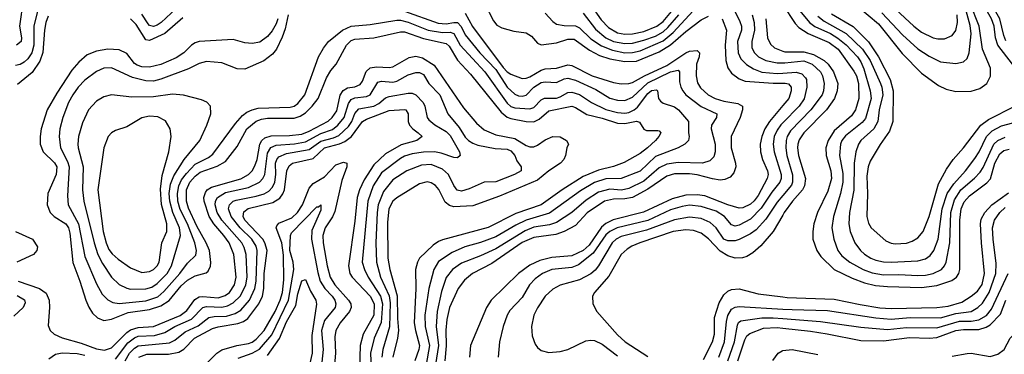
# Model space of a CAD drawing. Header units: inches. Extents: x 990535 to 1117859, y 769386 to 892122.
# Tile 358 of 656: x 1075987 to 1081165, y 786844 to 788605. Entities that reach past the tile are written whole.
import ezdxf

# ---------------------------------------------------------------- set-up
doc = ezdxf.new("R2010")
doc.units = ezdxf.units.IN
doc.header["$MEASUREMENT"] = 0
doc.layers.add('B0778', color=7, linetype='Continuous')
doc.layers.add('B0788', color=7, linetype='Continuous')

msp = doc.modelspace()

# ---------------------------------------------------------------- linework, layer by layer
at = {"layer": 'B0778', "color": 5}
for points, elevation in [([(1076005.2, 788710), (1075986.4, 788570), (1075997.1, 788510), (1075994.2, 788490), (1075970, 788470.6)], 3540), ([(1078750, 788638.3), (1078790, 788595.7), (1078810, 788582), (1078850, 788573.5), (1078910, 788572.6), (1078930, 788562.1), (1078990, 788504.4), (1079046.7, 788466.7), (1079104, 788444), (1079170, 788431.2), (1079210, 788431.8), (1079250, 788441.6), (1079370, 788494), (1079423.3, 788536.7), (1079570, 788697.2)], 3740), ([(1076080.3, 788650), (1076061.2, 788570), (1076061.2, 788470), (1076050.1, 788430), (1076030, 788398.7), (1076010, 788380.6), (1075990, 788369.9), (1075964, 788364)], 3560), ([(1076810, 788664.4), (1076730.8, 788589.2), (1076710, 788575.3), (1076690, 788569.6), (1076670, 788574.5), (1076662.3, 788582.3), (1076630, 788634.1)], 3560), ([(1078010, 788649.1), (1078187.3, 788587.3), (1078230, 788582.9), (1078270, 788590.9), (1078290, 788590), (1078309.2, 788569.2), (1078330, 788525.6), (1078406.2, 788430), (1078490, 788342.3), (1078550.9, 788250), (1078590, 788212.3), (1078610, 788204.3), (1078630, 788202.4), (1078650, 788208.1), (1078690.9, 788250), (1078730, 788274.1), (1078750, 788278.4), (1078810, 788274.7), (1078850, 788294.2), (1078870, 788297.6), (1078910, 788286.3), (1079016.8, 788236.8), (1079090, 788191.5), (1079130, 788181.3), (1079170, 788180.3), (1079210, 788197.6), (1079290, 788272.4), (1079410, 788330.9), (1079450, 788338.8), (1079456.1, 788330), (1079457.5, 788277.5), (1079464.2, 788250), (1079473.5, 788230), (1079490.1, 788210.1), (1079570, 788148.6), (1079653.5, 788110), (1079650.8, 788090), (1079625.8, 788050), (1079624, 788030), (1079644.5, 787950), (1079644.8, 787910), (1079636.9, 787883.1), (1079617, 787863), (1079578, 787850), (1079450, 787853.6), (1079390, 787845.6), (1079350, 787826.1), (1079270, 787754.9), (1079190, 787716.1), (1079151.6, 787708.4), (1079090, 787712.6), (1079030, 787696.6), (1078965.5, 787654.5), (1078890, 787589.9), (1078810, 787538), (1078773.6, 787526.4), (1078690, 787512.5), (1078645.5, 787494.5), (1078490, 787399.5), (1078410, 787362.3), (1078310, 787323.5), (1078263.4, 787290), (1078230, 787248.9), (1078204.7, 787175.3), (1078183, 787070), (1078177.4, 786990), (1078188.7, 786890), (1078173.5, 786790)], 3660), ([(1078431.6, 788690), (1078478, 788598), (1078496.8, 788576.8), (1078522.2, 788562.2), (1078585.3, 788545.3), (1078650, 788535.2), (1078677.6, 788517.6), (1078710, 788480.8), (1078730, 788473.3), (1078810, 788483.7), (1078870, 788502.6), (1078901.9, 788501.9), (1078984.1, 788444.1), (1079036.2, 788416.2), (1079090, 788398.5), (1079170, 788384.7), (1079230, 788386.4), (1079350, 788436.6), (1079410, 788472.8), (1079490, 788542.9), (1079570, 788603.3), (1079610, 788623.1)], 3720), ([(1078990, 788681.4), (1079044.2, 788604.2), (1079082.9, 788562.9), (1079130, 788536.4), (1079169.1, 788529.1), (1079210, 788530.8), (1079270, 788542.8), (1079337.4, 788570), (1079370, 788596.1), (1079440.9, 788679.1)], 3780), ([(1079750, 788645.5), (1079774.8, 788594.8), (1079782, 788570), (1079782.4, 788550), (1079761.7, 788490), (1079765.2, 788430), (1079779.7, 788399.7), (1079809.3, 788369.3), (1079845.5, 788345.5), (1079890, 788329.5), (1079970, 788321.6), (1080000, 788324)], 3740), ([(1076137.4, 788622.6), (1076124.9, 788590), (1076117.5, 788550), (1076108.3, 788431.7), (1076092.8, 788387.2), (1076052.6, 788327.4), (1075975.4, 788264.6)], 3580), ([(1077344, 788610), (1077336.1, 788583.9), (1077314.4, 788545.6), (1077290, 788515.6), (1077250, 788487.1), (1077210, 788478.7), (1077170, 788483.4), (1077110, 788500.5), (1076930, 788489.9), (1076910, 788483.8), (1076890, 788471), (1076849.5, 788430.5), (1076810, 788404.1), (1076730, 788368.7), (1076670, 788354.2), (1076630, 788356.4), (1076605, 788365), (1076590, 788374.9), (1076550, 788426.1), (1076510, 788445.7), (1076450, 788449.1), (1076390, 788439.6), (1076340.9, 788419.1), (1076297.9, 788382.1), (1076261.5, 788338.5), (1076182.2, 788217.8), (1076131.1, 788130), (1076099.9, 788030), (1076094, 787990), (1076095.1, 787950), (1076110, 787910.2), (1076170, 787852.5), (1076181.5, 787830), (1076179, 787790), (1076135.6, 787690), (1076132.1, 787630), (1076147.8, 787590), (1076168.7, 787570), (1076229.6, 787530), (1076242.7, 787510), (1076250, 787481.6), (1076266.8, 787326.8), (1076303.2, 787230), (1076333.9, 787130), (1076350, 787092.3), (1076370, 787061), (1076396.7, 787036.7), (1076430, 787022.5), (1076468.9, 787028.9), (1076556.5, 787063.5), (1076670, 787079.5), (1076730, 787099.3), (1076772.2, 787127.8), (1076835.6, 787204.4), (1076870, 787234.9), (1076910, 787257.3), (1076967.5, 787272.5), (1076977.6, 787282.4), (1076990, 787308.9), (1076992.1, 787327.9), (1076985.1, 787390), (1076968.4, 787430), (1076918.2, 787518.2), (1076874.1, 787614.1), (1076863.4, 787650), (1076863.8, 787710), (1076881, 787750), (1076910, 787782.1), (1076936.8, 787803.2), (1077026.1, 787833.9), (1077070, 787859.1), (1077130, 787937.4), (1077181.7, 788030), (1077229.6, 788070.4), (1077258.4, 788081.6), (1077290, 788086.4), (1077430, 788086.8), (1077462.5, 788097.5), (1077490, 788114.5), (1077525.6, 788150), (1077556.9, 788190), (1077600.2, 788299.8), (1077623, 788337), (1077650.5, 788370), (1077705.9, 788470), (1077730, 788494.7), (1077750, 788502.9), (1077850, 788509.7), (1077990, 788540.9), (1078010, 788541.7), (1078110, 788505.3), (1078230, 788479.7), (1078245.2, 788465.2), (1078290, 788391.6), (1078358.3, 788318.3), (1078518.1, 788118.1), (1078550, 788091.9), (1078570, 788084.3), (1078650, 788069.8), (1078690, 788068.1), (1078719.3, 788080.7), (1078770, 788125.5), (1078890, 788149.3), (1078910, 788143.7), (1078970, 788106.1), (1079050, 788087.3), (1079130, 788061.2), (1079170, 788059.5), (1079230.1, 788070.1), (1079246.1, 788066.1), (1079269.5, 788029.5), (1079282.6, 788022.6), (1079342, 788022), (1079350, 788020.3), (1079358.2, 788010), (1079348.6, 787990), (1079331.3, 787970), (1079288.2, 787930), (1079250, 787901.2), (1079166.4, 787853.6), (1079110, 787832.4), (1079030, 787813.4), (1078950, 787779.8), (1078839.1, 787710), (1078729.4, 787630.6), (1078595.5, 787584.5), (1078450, 787512.4), (1078210, 787447.2), (1078190, 787438.3), (1078161.9, 787418.1), (1078090.1, 787349.9), (1078078.4, 787330), (1078069, 787291), (1078069.8, 787190), (1078062, 787010), (1078067.5, 786970), (1078089.2, 786890), (1078086.5, 786870), (1078065.1, 786810)], 3620), ([(1077398, 788630), (1077382.6, 788557.4), (1077366.6, 788513.4), (1077337.7, 788450), (1077317, 788423), (1077270, 788387.8), (1077170, 788344.5), (1077130, 788347.1), (1077050, 788377.5), (1076970, 788384.4), (1076930, 788374.6), (1076874.2, 788345.8), (1076730, 788291.4), (1076690, 788281.8), (1076650, 788282.8), (1076580.7, 788300.7), (1076470, 788351.1), (1076430, 788350.5), (1076390, 788331.7), (1076330, 788287.1), (1076294.2, 788250), (1076265.5, 788210), (1076243.1, 788170), (1076214.4, 788090), (1076197.7, 788030), (1076194.1, 787990), (1076202, 787930), (1076238.6, 787858.6), (1076247.1, 787830), (1076237.7, 787677.7), (1076242.1, 787630), (1076295.4, 787530), (1076330, 787358.5), (1076390, 787214.7), (1076421.4, 787161.4), (1076450, 787131.5), (1076477.2, 787117.2), (1076510, 787110.9), (1076650, 787125.8), (1076713.1, 787146.9), (1076745.5, 787174.5), (1076829.3, 787270), (1076870, 787323.5), (1076913.2, 787366.8), (1076917.5, 787390), (1076908.6, 787430), (1076868.8, 787530), (1076830, 787606), (1076819.2, 787650), (1076816.6, 787690), (1076823.4, 787730), (1076838.1, 787761.9), (1076863.8, 787796.2), (1076910, 787844.4), (1076979.7, 787880.3), (1077002.7, 787897.3), (1077121.1, 788058.9), (1077159.1, 788100.9), (1077182, 788118), (1077208.7, 788131.3), (1077240.8, 788139.2), (1077410, 788144.4), (1077430, 788150.5), (1077450, 788163.4), (1077486.2, 788210), (1077558.8, 788410), (1077584.3, 788455.7), (1077611.4, 788490), (1077683.7, 788550), (1077730, 788571.1), (1077830, 788579.7), (1077970, 788603.1), (1077990, 788602.2), (1078030, 788591.4), (1078135.5, 788550), (1078210, 788537.7), (1078250, 788539.1), (1078270, 788532.8), (1078302.4, 788470), (1078432.1, 788330), (1078550, 788165.1), (1078570, 788148.6), (1078590, 788141.1), (1078670, 788135.2), (1078690, 788143.1), (1078730, 788183.8), (1078747.5, 788192.5), (1078810, 788192.1), (1078830, 788198.3), (1078870, 788221.6), (1078890, 788224.1), (1078930, 788211.1), (1078994.3, 788170), (1079070, 788132.9), (1079130, 788116.4), (1079170, 788113.5), (1079190, 788117.2), (1079217.7, 788130), (1079235.2, 788144.8), (1079290, 788216.5), (1079310, 788231.7), (1079335.4, 788235.4), (1079341.8, 788230), (1079346.6, 788190), (1079355.9, 788175.9), (1079370, 788165.6), (1079430, 788146.1), (1079451.6, 788130), (1079504.3, 788070), (1079503.2, 788010), (1079507.2, 787990), (1079503.8, 787970), (1079483.9, 787950), (1079450.1, 787929.9), (1079330, 787884.4), (1079250, 787808.5), (1079150, 787768.9), (1079070, 787768.4), (1079010, 787748), (1078935.3, 787704.7), (1078772.8, 787587.2), (1078650.1, 787550), (1078595.9, 787524.1), (1078490, 787462.4), (1078410, 787432.6), (1078328.2, 787410), (1078260.8, 787379.2), (1078190, 787332.2), (1078165.2, 787290), (1078138.2, 787190), (1078117.2, 787050), (1078119.5, 786990), (1078141.9, 786890), (1078124.9, 786790)], 3640), ([(1076845.3, 788614.7), (1076750, 788532.1), (1076670, 788495.9), (1076650, 788499.6), (1076600, 788580), (1076570, 788609.9)], 3580), ([(1078330, 788639), (1078368.8, 788568.8), (1078530, 788352.7), (1078550, 788330.4), (1078570, 788318.4), (1078630, 788295.4), (1078650, 788296.6), (1078670, 788305), (1078730, 788340.1), (1078750, 788346.2), (1078810, 788350.4), (1078870, 788367.4), (1078890, 788364.7), (1078997.1, 788310), (1079110, 788274), (1079150, 788266.9), (1079190, 788268.5), (1079210, 788274.5), (1079272.7, 788310), (1079390, 788364), (1079490, 788431.1), (1079510, 788439.4), (1079550, 788442.1), (1079562.1, 788430), (1079559.9, 788410), (1079545.9, 788370), (1079544, 788310), (1079552.2, 788272.2), (1079566.9, 788246.9), (1079607.6, 788210), (1079644.6, 788190), (1079690, 788176.1), (1079763.4, 788163.4), (1079787.7, 788150), (1079788.4, 788130), (1079776.1, 788090), (1079729.2, 787990), (1079728.2, 787930), (1079750.9, 787850), (1079752.4, 787830), (1079741.7, 787798.3), (1079723.6, 787776.4), (1079695.8, 787764.2), (1079670, 787760.3), (1079630, 787766.7), (1079550, 787789.1), (1079510, 787793.9), (1079430, 787794.4), (1079390, 787781.8), (1079290, 787712.8), (1079210, 787670), (1079170, 787662.6), (1079110, 787660.2), (1079063, 787650), (1078970.8, 787589.2), (1078910, 787522.3), (1078850.3, 787489.7), (1078805.9, 787474.1), (1078690, 787459.1), (1078630, 787432.8), (1078470, 787321.9), (1078368.8, 787270), (1078326.1, 787233.9), (1078293, 787190), (1078246.6, 787090), (1078233.2, 787026.8), (1078228.5, 786971.5), (1078230.3, 786889.7), (1078223.5, 786810)], 3680), ([(1078950, 788638.9), (1079014.4, 788554.4), (1079069.3, 788509.3), (1079110, 788490), (1079170, 788479.2), (1079210, 788481.6), (1079270, 788497.3), (1079330, 788518.9), (1079370, 788541.8), (1079395.7, 788564.3), (1079453.9, 788630)], 3760), ([(1079680.8, 788610), (1079704.1, 788550), (1079696.6, 788470), (1079699.7, 788390), (1079711.4, 788351.4), (1079730, 788323.2), (1079770, 788293.2), (1079801.2, 788281.3), (1079950, 788270.3), (1080000, 788271.2)], 3720), ([(1079839.3, 788630), (1079849.8, 788589.8), (1079850.7, 788550), (1079836.4, 788490), (1079837, 788457), (1079850.8, 788430.8), (1079872.4, 788410), (1079910.1, 788390.1), (1079970, 788378.2), (1080000, 788377.7)], 3760), ([(1079910.1, 788610), (1079919.1, 788510), (1079936, 788476), (1079956.7, 788456.7), (1080000, 788439.5)], 3780), ([(1075979, 787230), (1076090.2, 787190), (1076126, 787166), (1076141.5, 787130), (1076143.1, 787090), (1076136, 786996), (1076146.3, 786970), (1076168.9, 786950), (1076210.9, 786930.9), (1076310, 786902.4), (1076390, 786873.4), (1076433.7, 786866.3), (1076470, 786878.3), (1076550, 786959.8), (1076570, 786973.8), (1076610, 786985.3), (1076690, 786990.5), (1076830.6, 787049.4), (1076865.2, 787074.8), (1076907.9, 787132.1), (1076930, 787146.4), (1076950, 787149.3), (1077030, 787141.8), (1077066.8, 787153.2), (1077090.7, 787170), (1077116.9, 787210), (1077125, 787250), (1077113.5, 787370), (1077088.4, 787430), (1077061.1, 787470), (1077008.1, 787530), (1076983, 787570), (1076957, 787650), (1076956, 787670), (1076963.8, 787696.2), (1076973.2, 787710), (1076995.4, 787724.6), (1077150, 787766.9), (1077190.4, 787790), (1077209.7, 787810.3), (1077224.3, 787835.7), (1077235.3, 787870), (1077250.2, 787950), (1077261, 787970), (1077276.4, 787983.6), (1077310, 787994.2), (1077405, 787995), (1077470, 788002.9), (1077510, 788018.7), (1077608.9, 788071.1), (1077629.3, 788090.7), (1077653.9, 788126.1), (1077673, 788207), (1077687.3, 788232.7), (1077710, 788245.7), (1077750, 788251.2), (1077776.8, 788263.2), (1077790, 788281), (1077808.2, 788331.8), (1077829.3, 788350.7), (1077863.5, 788356.5), (1077930, 788353.7), (1077950, 788357), (1078034.2, 788405.8), (1078070, 788412.1), (1078104.7, 788404.7), (1078166.2, 788366.2), (1078321.3, 788141.3), (1078390, 788059.8), (1078430, 788026.1), (1078490, 787998.4), (1078590, 787979.8), (1078650, 787942.7), (1078670, 787935.4), (1078690, 787936.3), (1078710, 787945.2), (1078750, 787971.9), (1078790, 787990.1), (1078829.4, 787989.4), (1078862.3, 787970), (1078872.6, 787950), (1078863.7, 787930), (1078856.9, 787890), (1078849.1, 787870), (1078830.2, 787850), (1078770, 787810.4), (1078710, 787760.7), (1078510, 787676.7), (1078370, 787626.2), (1078270, 787620.3), (1078247.1, 787627.1), (1078225.2, 787645.2), (1078191.3, 787711.3), (1078172.7, 787732.7), (1078150, 787746.3), (1078130, 787751.1), (1078090, 787741.3), (1077970, 787668.1), (1077950, 787649.9), (1077928.4, 787610), (1077921.8, 787538.2), (1077923.7, 787350), (1077933.3, 787290), (1077972.5, 787152.5), (1077973.3, 787033.3), (1077978.9, 786970), (1077974.3, 786930), (1077948.7, 786830)], 3580), ([(1076490, 786819.6), (1076556, 786904), (1076590, 786931.9), (1076610, 786939.1), (1076696.3, 786943.7), (1076750, 786958.7), (1076802.7, 786990), (1076890.3, 787029.7), (1076950, 787090.7), (1076970, 787096.1), (1077050, 787092.4), (1077080.3, 787099.7), (1077110, 787114.4), (1077147.7, 787152.3), (1077176.9, 787210), (1077182.6, 787250), (1077177.2, 787370), (1077166.6, 787406.6), (1077154.3, 787430), (1077050.6, 787550), (1077025, 787590), (1077015.3, 787630), (1077016.8, 787650), (1077026.8, 787670), (1077070, 787696.3), (1077190, 787722.2), (1077248.1, 787750), (1077266.1, 787770), (1077275.5, 787790), (1077290, 787902.4), (1077307.4, 787932.6), (1077335.6, 787944.4), (1077432, 787952), (1077490, 787961.7), (1077570, 788005.8), (1077632.7, 788027.3), (1077660.6, 788050), (1077694.1, 788090), (1077715.7, 788164.3), (1077730, 788185), (1077750, 788193.4), (1077810, 788199.9), (1077830, 788209.3), (1077870, 788276.1), (1077890, 788281.8), (1077950, 788275.6), (1077970, 788281.3), (1078030, 788315.4), (1078070, 788327.4), (1078090, 788326.9), (1078110, 788316.6), (1078137.9, 788270), (1078196.5, 788210), (1078238.9, 788110), (1078297.4, 788037.4), (1078330, 787986.9), (1078347.4, 787970), (1078370, 787954.4), (1078395.8, 787944.2), (1078486.6, 787926.6), (1078550, 787922.8), (1078570, 787914.1), (1078591, 787890), (1078602, 787862), (1078623.7, 787830), (1078623.7, 787810), (1078588.9, 787790), (1078490, 787752.4), (1078430, 787750.5), (1078350, 787715.1), (1078310, 787703.4), (1078288, 787708), (1078270, 787732.7), (1078241.5, 787790), (1078210, 787818.4), (1078150, 787842.3), (1078100.1, 787839.9), (1078023.5, 787810), (1077950, 787762.9), (1077899.8, 787700.2), (1077872.5, 787630), (1077866.1, 787590), (1077860.5, 787430), (1077862.8, 787330), (1077884.5, 787250), (1077930, 787152.2), (1077934.6, 787114.6), (1077931.3, 786988.7), (1077896.6, 786870), (1077890.7, 786830)], 3560), ([(1076542.4, 786810), (1076564.9, 786850), (1076590, 786876.6), (1076610, 786888.6), (1076774.6, 786905.4), (1076801.9, 786918.1), (1076857.8, 786962.2), (1076925.5, 786994.5), (1076982.3, 787037.7), (1077010, 787043), (1077075, 787045), (1077120.4, 787059.6), (1077150, 787076.6), (1077195.2, 787130), (1077224.1, 787190), (1077229.7, 787230), (1077236.2, 787390), (1077230, 787413), (1077207, 787450), (1077145.5, 787510), (1077099.6, 787570), (1077085.2, 787610), (1077090.4, 787630), (1077110, 787649.6), (1077124.5, 787655.5), (1077230, 787675.7), (1077271.7, 787688.3), (1077297.6, 787702.4), (1077316.6, 787723.4), (1077328.9, 787750), (1077334.7, 787790), (1077332.2, 787850), (1077338.8, 787870), (1077350, 787883.3), (1077390, 787901.6), (1077510, 787922.1), (1077570, 787964.9), (1077636.9, 787983.1), (1077664.8, 787995.2), (1077716.3, 788043.7), (1077733.3, 788070), (1077750, 788110.7), (1077770, 788136.4), (1077850, 788150.4), (1077876.2, 788163.8), (1077910, 788193), (1077930, 788200.7), (1078030, 788218.4), (1078050, 788218.7), (1078070, 788209.5), (1078109.2, 788169.2), (1078118, 788150), (1078130.1, 788090.1), (1078138.4, 788078.4), (1078170, 788051.8), (1078230, 788016.4), (1078250, 787995.5), (1078298.9, 787910), (1078302.6, 787890), (1078290, 787878.3), (1078270, 787879.8), (1078202.8, 787902.8), (1078168.9, 787908.9), (1078110, 787908.7), (1078050, 787899.9), (1078010, 787886.4), (1077990, 787874.4), (1077890, 787798.3), (1077846.6, 787730), (1077817.6, 787650), (1077787.6, 787330), (1077799.4, 787290), (1077820.3, 787250), (1077884.4, 787150), (1077894.6, 787110), (1077888.3, 787011.7), (1077850.4, 786930), (1077831.2, 786850), (1077835.9, 786770)], 3540), ([(1076614.2, 786830), (1076655.4, 786844.6), (1076770, 786845.4), (1076823.6, 786856.4), (1076850, 786871.9), (1076905.8, 786930), (1077000.4, 786979.6), (1077030, 786989.2), (1077133.6, 787006.4), (1077163, 787017), (1077186.8, 787033.2), (1077244.1, 787110), (1077263, 787150), (1077270.9, 787190), (1077272.8, 787270), (1077288, 787390), (1077276.9, 787430), (1077264.7, 787450), (1077171.2, 787550), (1077162.6, 787570), (1077165.7, 787594.3), (1077189, 787611), (1077317.6, 787642.4), (1077354.8, 787665.2), (1077371.1, 787688.9), (1077378.6, 787710), (1077392.5, 787810), (1077404.8, 787835.2), (1077422, 787850), (1077530, 787874.3), (1077590, 787930.5), (1077668.7, 787951.3), (1077696.3, 787963.7), (1077731.7, 787990), (1077789.9, 788070), (1077810, 788082), (1077930, 788126.5), (1078010, 788133), (1078017.6, 788130), (1078030.4, 788110.4), (1078030.6, 788070), (1078037.4, 788050), (1078053.5, 788030), (1078083, 788010), (1078102.8, 787990), (1078074.9, 787970), (1077993.6, 787946.4), (1077910, 787899.2), (1077850, 787841.8), (1077798, 787762), (1077773.2, 787710), (1077761, 787670), (1077750, 787544.5), (1077716.2, 787310), (1077723.9, 787270), (1077735.8, 787250), (1077830.8, 787150.8), (1077851.2, 787110), (1077848.9, 787050), (1077793.1, 786950), (1077778.2, 786890), (1077774.1, 786770)], 3520), ([(1080000, 788153), (1079930.3, 788069.7), (1079905.2, 788030), (1079889.3, 787990.7), (1079880.4, 787950), (1079882.1, 787910), (1079893.6, 787870), (1079919.5, 787810), (1079922.4, 787790), (1079918.3, 787770), (1079870, 787679.1), (1079850, 787652.1), (1079830, 787634.5), (1079790, 787614.5), (1079770, 787612.7), (1079710, 787630.2), (1079590, 787677.6), (1079550, 787683.4), (1079490, 787681.5), (1079418.4, 787661.6), (1079267.4, 787592.6), (1079108.2, 787551.8), (1079070, 787532.6), (1079046.4, 787513.6), (1078981.3, 787418.7), (1078950, 787391.1), (1078890, 787362.5), (1078786, 787354), (1078722.6, 787337.4), (1078670, 787313.1), (1078609.5, 787270), (1078466.9, 787130), (1078442.5, 787090), (1078357, 786890), (1078351.5, 786828.5)], 3720), ([(1080000, 788062.6), (1079988.8, 788051.2), (1079970, 788024), (1079955.1, 787990), (1079949, 787950), (1079954, 787910), (1079991.2, 787790), (1079990.7, 787770), (1079984, 787750), (1079942.3, 787697.7), (1079886.2, 787613.8), (1079830, 787555.6), (1079770, 787523.5), (1079750, 787519.4), (1079730, 787525.7), (1079692.8, 787570), (1079650, 787597.2), (1079570, 787622.8), (1079510, 787629), (1079470, 787622.8), (1079410, 787605.3), (1079290, 787549), (1079129.5, 787510.5), (1079090.2, 787489.8), (1079070, 787472.2), (1079002.7, 787377.3), (1078925.4, 787314.6), (1078890, 787301.3), (1078785, 787290), (1078736.8, 787270), (1078697.8, 787242.2), (1078668.1, 787210), (1078630, 787142.5), (1078564.3, 787075.7), (1078550, 787049.7), (1078528.8, 786990), (1078509.3, 786909.3), (1078503.2, 786830)], 3740), ([(1076926.6, 786753.4), (1077023, 786850), (1077050, 786868), (1077128.7, 786891.3), (1077190, 786901.7), (1077210, 786909.1), (1077230, 786923.4), (1077273.2, 786970), (1077330, 787068.9), (1077356.7, 787130), (1077368.3, 787170), (1077375.6, 787235.6), (1077373.4, 787366.6), (1077364.7, 787430), (1077335.4, 787510), (1077339.4, 787520.6), (1077350, 787533.6), (1077417.2, 787562.8), (1077447.5, 787590), (1077474.6, 787630), (1077510, 787718.2), (1077530, 787742.9), (1077590, 787777.7), (1077650, 787841.6), (1077690, 787856), (1077706.9, 787850), (1077706.5, 787830), (1077680.8, 787759.2), (1077644.9, 787595.1), (1077632.3, 787567.7), (1077594.1, 787510), (1077580.9, 787470), (1077583.2, 787430), (1077603.3, 787310), (1077619.6, 787250), (1077644.1, 787210), (1077716.4, 787130), (1077727.8, 787110), (1077730.1, 787090), (1077722.1, 787070), (1077672, 787010), (1077649.1, 786970), (1077644, 786936), (1077647.4, 786850), (1077639.1, 786750)], 3480), ([(1080000, 787680.2), (1079970, 787644.4), (1079910, 787554.8), (1079860.2, 787499.8), (1079830, 787477.7), (1079770, 787448), (1079750, 787442.1), (1079710, 787441.2), (1079690, 787450.4), (1079649.4, 787509.4), (1079617.6, 787537.6), (1079570, 787559.4), (1079510, 787565.5), (1079430, 787552.6), (1079282.6, 787497.4), (1079150, 787463.4), (1079123.6, 787450), (1079102.2, 787430), (1079031.2, 787310), (1079012.6, 787287.4), (1078990, 787268.6), (1078930, 787236.2), (1078830, 787207.4), (1078790, 787187.9), (1078750, 787149.7), (1078710, 787089.7), (1078690.2, 787050), (1078678, 786990), (1078681.2, 786941.2), (1078697.6, 786897.6), (1078710, 786880.3), (1078730, 786864.4), (1078770, 786853.7), (1078830, 786859), (1078870, 786869.4), (1078964.1, 786915.9), (1078990, 786919.3), (1079010, 786916.2), (1079050, 786897.3), (1079130, 786835.7)], 3760), ([(1077135.1, 786824.9), (1077210.2, 786849.8), (1077248.8, 786871.2), (1077312.5, 786947.5), (1077401.2, 787130), (1077429.2, 787290), (1077425, 787330), (1077407.6, 787390), (1077411.4, 787468.6), (1077416.8, 787483.2), (1077550, 787619.6), (1077559, 787621), (1077571.2, 787631.2), (1077570, 787602), (1077523.6, 787496.4), (1077522.3, 787450), (1077554, 787274), (1077567.1, 787230), (1077590.9, 787190.9), (1077630.9, 787150), (1077643.7, 787130), (1077649.6, 787110), (1077645.6, 787090), (1077590, 787021.5), (1077573.6, 786970), (1077582, 786870), (1077571.8, 786770)], 3460), ([(1080000, 787576.8), (1079949.6, 787490), (1079884.9, 787415.1), (1079841.5, 787378.5), (1079810, 787359.1), (1079788.4, 787351.6), (1079750, 787350.4), (1079710, 787363.2), (1079670, 787387.2), (1079610, 787451.4), (1079570, 787481.8), (1079530, 787494.9), (1079490, 787499.7), (1079423.9, 787490), (1079247.5, 787430), (1079206.7, 787413.3), (1079182.1, 787397.9), (1079150.4, 787369.6), (1079084.9, 787255.1), (1079010.3, 787170), (1078998.7, 787150), (1079001.3, 787110), (1079021.7, 787070), (1079130, 786946.3), (1079170.2, 786910), (1079290, 786833.3)], 3780), ([(1075964.8, 787490), (1076055, 787450), (1076080.7, 787410), (1076076.5, 787390), (1076059.7, 787370), (1075971.7, 787328.3)], 3580), ([(1077290, 786838.2), (1077352.3, 786927.7), (1077390, 787014.7), (1077438.4, 787101.6), (1077450, 787162), (1077470, 787231.5), (1077490, 787238.4), (1077515.7, 787175.7), (1077543.5, 787130), (1077548.2, 787108.2), (1077523.9, 786943.9), (1077524.3, 786850), (1077502.3, 786750)], 3440), ([(1075974.2, 787154.2), (1076011.8, 787131.8), (1076015.9, 787115.9), (1076005.2, 787090), (1075955.8, 787044.2)], 3560), ([(1079582.2, 786817.8), (1079630.7, 786910), (1079641.2, 786950), (1079641.4, 787038.6), (1079665.1, 787114.9), (1079690, 787157.9), (1079710, 787175.7), (1079730, 787184.7), (1079770, 787189.5), (1079870, 787162.9), (1080000, 787146.3)], 3780), ([(1079663.5, 786830), (1079694, 786910), (1079703.5, 787016.5), (1079710.7, 787049.3), (1079730, 787081.8), (1079750, 787092.9), (1079770, 787095.9), (1080000, 787082.7)], 3760), ([(1079711, 786810), (1079745.5, 786910), (1079761.5, 786998.5), (1079767.5, 787012.5), (1079779.2, 787020.8), (1079890, 787035.5), (1079950, 787035.7), (1080000, 787032)], 3740), ([(1079763.2, 786810), (1079799.7, 786920.3), (1079810, 786941.5), (1079825.7, 786954.3), (1079898.6, 786981.4), (1079970, 786984.7), (1080000, 786981.5)], 3720), ([(1076139.3, 786820.7), (1076175.7, 786844.3), (1076210, 786851.4), (1076290, 786847.9), (1076330, 786840.4)], 3560), ([(1079948.1, 786811.9), (1079976, 786850), (1079996.5, 786863.5), (1080000, 786864)], 3680)]:
    msp.add_lwpolyline(points, dxfattribs=dict(at, elevation=elevation))
for points, elevation in [([(1076790, 788212.5), (1076690, 788198.2), (1076576.8, 788196.8), (1076470, 788209.1), (1076430, 788199.8), (1076390, 788176.5), (1076348.7, 788130), (1076317.3, 788062.7), (1076296.8, 787990), (1076292, 787950), (1076294.5, 787930), (1076320.9, 787830), (1076317.4, 787710), (1076324.9, 787650), (1076378.4, 787430), (1076397.9, 787370), (1076422.6, 787322.6), (1076470, 787249.4), (1076510, 787210.8), (1076550, 787191.7), (1076570, 787187.4), (1076650, 787188.3), (1076681.7, 787198.3), (1076710, 787216.6), (1076762.4, 787270), (1076786, 787310), (1076833, 787470), (1076826.5, 787510), (1076792.1, 787590), (1076776.8, 787650), (1076773.4, 787690), (1076780.1, 787739.9), (1076797.1, 787782.9), (1076851.2, 787868.8), (1076933.4, 787970), (1076971.8, 788050), (1076992.2, 788110), (1076989.7, 788149.7), (1076971, 788171), (1076943.1, 788183.1), (1076847.5, 788207.5)], 3660), ([(1076670, 788096.6), (1076630, 788088.5), (1076550, 788040.3), (1076490, 788022.2), (1076470.2, 788009.8), (1076451.8, 787990), (1076428.5, 787931.5), (1076397.9, 787710), (1076425.6, 787490), (1076441.2, 787430), (1076456.5, 787396.5), (1076473.5, 787373.5), (1076504.5, 787344.5), (1076570, 787299.5), (1076630, 787275.1), (1076670, 787279.6), (1076690, 787290.7), (1076710, 787309.5), (1076720.4, 787330), (1076733.8, 787430), (1076761.3, 787490), (1076760.8, 787530), (1076732.6, 787632.6), (1076726.7, 787713.3), (1076735.7, 787784.3), (1076772, 787910), (1076784.2, 787990), (1076778.5, 788030), (1076753.2, 788073.2), (1076713.1, 788093.1)], 3680)]:
    msp.add_lwpolyline(points, close=True, dxfattribs=dict(at, elevation=elevation))
at = {"layer": 'B0788', "color": 5}
for points, elevation in [([(1081207.4, 788370), (1081131.4, 788471.4), (1081119.1, 788510), (1081110.8, 788570), (1081097.7, 788610), (1081018, 788750), (1080974.9, 788850), (1080897.3, 788950), (1080838.7, 789070), (1080831.6, 789110), (1080831.5, 789170), (1080836.3, 789210), (1080850, 789253.5), (1080866.1, 789273.9), (1080890, 789288.2), (1080970, 789302.6), (1080990, 789312.9), (1081047.6, 789372.4), (1081110, 789425.8), (1081199.4, 789560.6)], 3880), ([(1081173.5, 788493.5), (1081162.3, 788522.3), (1081141.2, 788610), (1081062.2, 788750), (1081008.4, 788868.4), (1080930.9, 788970), (1080876, 789070), (1080865.9, 789110), (1080865.7, 789150), (1080870, 789195.4), (1080883.5, 789230), (1080910, 789248.9), (1080975.9, 789264.1), (1081010, 789281.4), (1081070, 789343.7), (1081132.6, 789390), (1081190, 789479.9)], 3860), ([(1080036.4, 788716.4), (1080139.7, 788590), (1080168.8, 788568.8), (1080250, 788531.4), (1080290, 788508), (1080332.7, 788472.7), (1080392.2, 788410), (1080410, 788383.4), (1080426.5, 788346.5), (1080460.2, 788230), (1080463.8, 788190), (1080435, 788085), (1080416.9, 788063.1), (1080330, 787994.6), (1080310.5, 787970), (1080302.8, 787950), (1080297.6, 787890), (1080314.9, 787794.9), (1080315.7, 787750), (1080303.7, 787690), (1080266.9, 787570), (1080258.3, 787510), (1080268.1, 787450), (1080289.6, 787390), (1080310, 787363.1), (1080352.8, 787330), (1080422.7, 787290), (1080470, 787273), (1080530, 787263.1), (1080610, 787264.2), (1080710, 787258.3), (1080750, 787260.4), (1080790, 787269), (1080833.9, 787290), (1080850.6, 787309.4), (1080859.1, 787330), (1080878.2, 787430), (1080884.3, 787590), (1080902.4, 787657.6), (1080936.5, 787710), (1081008.7, 787771.3), (1081038, 787802), (1081053.5, 787826.5), (1081110.2, 787949.8), (1081130, 787970.1), (1081170, 787986.7)], 3840), ([(1080000, 788683.6), (1080065, 788585), (1080083.5, 788563.5), (1080132.8, 788532.8), (1080244.6, 788484.6), (1080291, 788450), (1080374.2, 788334.2), (1080386.7, 788310), (1080397.8, 788270), (1080400.1, 788190), (1080382.9, 788130), (1080361.1, 788098.9), (1080270, 788019.7), (1080238.8, 787970), (1080225.8, 787930), (1080227.8, 787890), (1080253.2, 787810), (1080256.5, 787770), (1080237, 787703), (1080181.7, 787590), (1080162.9, 787530), (1080157.7, 787490), (1080158.6, 787450), (1080179.5, 787390), (1080199.7, 787359.7), (1080270.4, 787290.4), (1080364.9, 787244.9), (1080430, 787220.1), (1080486.9, 787206.9), (1080550, 787201), (1080730, 787195.5), (1080810, 787206.6), (1080888.1, 787231.9), (1080913.2, 787250), (1080926, 787270), (1080931, 787290), (1080930.2, 787550), (1080937.7, 787610), (1080953.8, 787646.2), (1080981, 787679), (1081073.3, 787746.7), (1081092.3, 787767.7), (1081114.8, 787850), (1081140.6, 787899.4), (1081163.1, 787916.9), (1081190, 787924)], 3820), ([(1080393.8, 788673.8), (1080502.7, 788582.7), (1080627.5, 788427.5), (1080730, 788324.1), (1080818.6, 788258.6), (1080858.6, 788238.6), (1080910, 788226.8), (1080990, 788229.5), (1081036.5, 788243.5), (1081073, 788270), (1081091.6, 788308.4), (1081092.2, 788350), (1081049.8, 788449.8), (1081033, 788570), (1080985.6, 788690)], 3920), ([(1080521, 788641), (1080630, 788524.4), (1080710, 788451.6), (1080770, 788412.8), (1080830, 788383.7), (1080910, 788373.8), (1080950, 788383.6), (1080970, 788401.3), (1080979.6, 788430), (1080989.9, 788529.9), (1080985.7, 788574.3), (1080958.2, 788670)], 3940), ([(1080570, 788681.8), (1080689.5, 788570), (1080730, 788539.8), (1080790, 788510.1), (1080815.8, 788504.2), (1080850, 788504.8), (1080890, 788521.5), (1080910, 788547.8), (1080918.4, 788590), (1080916.8, 788630)], 3960), ([(1080183.6, 788623.6), (1080217.9, 788597.9), (1080332.7, 788532.7), (1080419.9, 788450), (1080459.4, 788390), (1080512.9, 788270), (1080520.5, 788250), (1080525.3, 788210), (1080506.9, 788130), (1080500.4, 788070), (1080478.5, 788030), (1080410.4, 787969.6), (1080397.3, 787950), (1080383.4, 787910), (1080375.3, 787850), (1080372.8, 787707.2), (1080351.3, 787590), (1080346.8, 787530), (1080354.3, 787490), (1080379.5, 787430), (1080408.8, 787390), (1080430, 787370.8), (1080463.2, 787350), (1080490, 787340.1), (1080530, 787330.5), (1080570, 787329.4), (1080710, 787336.5), (1080750, 787346.9), (1080775.5, 787364.5), (1080793.5, 787390), (1080817.2, 787450), (1080838.6, 787610), (1080864.7, 787690), (1080898.6, 787741.4), (1080960.1, 787810), (1081010, 787875.4), (1081032, 787910), (1081070.6, 787990), (1081100.1, 788019.9), (1081150, 788046.1), (1081294.7, 788085.3)], 3860), ([(1080255.7, 788635.7), (1080369.1, 788569.1), (1080450, 788488.6), (1080503.8, 788410), (1080564, 788290), (1080580.4, 788230), (1080579.4, 788070), (1080561.5, 788018.5), (1080511.3, 787948.7), (1080460.2, 787859.8), (1080448.7, 787831.3), (1080442.3, 787782.3), (1080445.9, 787690), (1080441.9, 787570), (1080450, 787534.9), (1080465, 787510), (1080541.4, 787441.4), (1080569.1, 787429.1), (1080590, 787425.9), (1080650, 787428.9), (1080680.1, 787439.9), (1080710, 787457.8), (1080738.6, 787490), (1080770, 787568.8), (1080819.5, 787740.5), (1080861.1, 787818.9), (1080896.3, 787870), (1080949.9, 787930.1), (1081041.4, 788050), (1081081, 788079), (1081220.9, 788150)], 3880), ([(1080000, 788439.5), (1080010, 788435.5), (1080110, 788436.4), (1080162, 788422), (1080217.8, 788390), (1080238.1, 788370), (1080266.7, 788330), (1080290.1, 788270), (1080286.5, 788230), (1080271.8, 788190), (1080230, 788130.4), (1080110.5, 788009.5), (1080086.8, 787973.2), (1080079.2, 787950), (1080077.1, 787930), (1080082.3, 787890), (1080118.5, 787770), (1080114.9, 787730), (1080103.4, 787710), (1080051.2, 787650), (1080007.6, 787590), (1080000, 787576.8)], 3780), ([(1080000, 788377.7), (1080010, 788377.5), (1080110, 788388.7), (1080155.1, 788370), (1080197.6, 788330), (1080208.4, 788310), (1080217.4, 788270), (1080214.6, 788230), (1080206.1, 788210), (1080147.7, 788130), (1080040.7, 788019.3), (1080022.9, 787990), (1080017.1, 787970), (1080016, 787930), (1080021.8, 787890), (1080050.8, 787789.2), (1080051.4, 787750), (1080045.5, 787734.5), (1080000, 787680.2)], 3760), ([(1080000, 788324), (1080069.5, 788329.5), (1080099.3, 788319.3), (1080119.4, 788299.4), (1080124.6, 788290), (1080127, 788250), (1080111.5, 788188.5), (1080085.3, 788150), (1080000, 788062.6)], 3740), ([(1080000, 788271.2), (1080011.5, 788271.5), (1080030, 788266.7), (1080043.1, 788250), (1080043.6, 788230), (1080031, 788190), (1080000, 788153)], 3720), ([(1080000, 787146.3), (1080023.3, 787143.3), (1080270, 787135.1), (1080406.4, 787106.4), (1080510, 787089.5), (1080570, 787084.7), (1080810.1, 787090.1), (1080870, 787097.9), (1080940.9, 787119.1), (1080990.4, 787149.6), (1081023.8, 787176.2), (1081047.9, 787212.1), (1081059.8, 787270), (1081044.1, 787430), (1081040.2, 787530), (1081043.8, 787556.2), (1081061.5, 787590), (1081098.8, 787630), (1081186.6, 787693.4)], 3780), ([(1080000, 787082.7), (1080050, 787079.8), (1080235.3, 787075.3), (1080490, 787036.8), (1080570, 787029), (1080670, 787038.1), (1080830, 787036.5), (1080910, 787059), (1080990, 787070.4), (1081025.8, 787090), (1081050, 787112.8), (1081085.9, 787170), (1081119.6, 787270), (1081121.6, 787321.6), (1081105.7, 787450), (1081103.3, 787510), (1081113.2, 787550), (1081141.5, 787590), (1081170, 787616.3)], 3760), ([(1080000, 787032), (1080197.7, 787017.7), (1080410, 786986.7), (1080550, 786974.3), (1080650, 786985.3), (1080810, 786983.6), (1080930, 787018.3), (1080990, 787018.9), (1081030, 787026.1), (1081070.7, 787049.3), (1081098.1, 787081.9), (1081184.5, 787270)], 3740), ([(1080000, 786981.5), (1080145.9, 786965.9), (1080232.8, 786952.8), (1080410, 786916.9), (1080530, 786915.6), (1080666.8, 786933.2), (1080770, 786929.5), (1080810, 786932.8), (1080910, 786968.8), (1080950, 786974.3), (1081030, 786974.4), (1081070, 786986.6), (1081090, 786999.2), (1081145.1, 787054.9), (1081172.2, 787130)], 3720), ([(1080890, 786834.1), (1080970, 786848.4), (1080990, 786849.7), (1081090, 786833.3), (1081130, 786844.4), (1081163.7, 786870), (1081196.2, 786930), (1081253.1, 786990), (1081290, 787074), (1081310, 787099.7), (1081330, 787114.3), (1081350, 787103), (1081366.3, 786930), (1081365.2, 786850), (1081371.9, 786830)], 3680), ([(1080000, 786864), (1080050, 786869.8), (1080184, 786844)], 3680)]:
    msp.add_lwpolyline(points, dxfattribs=dict(at, elevation=elevation))

doc.saveas('drawing.dxf')
